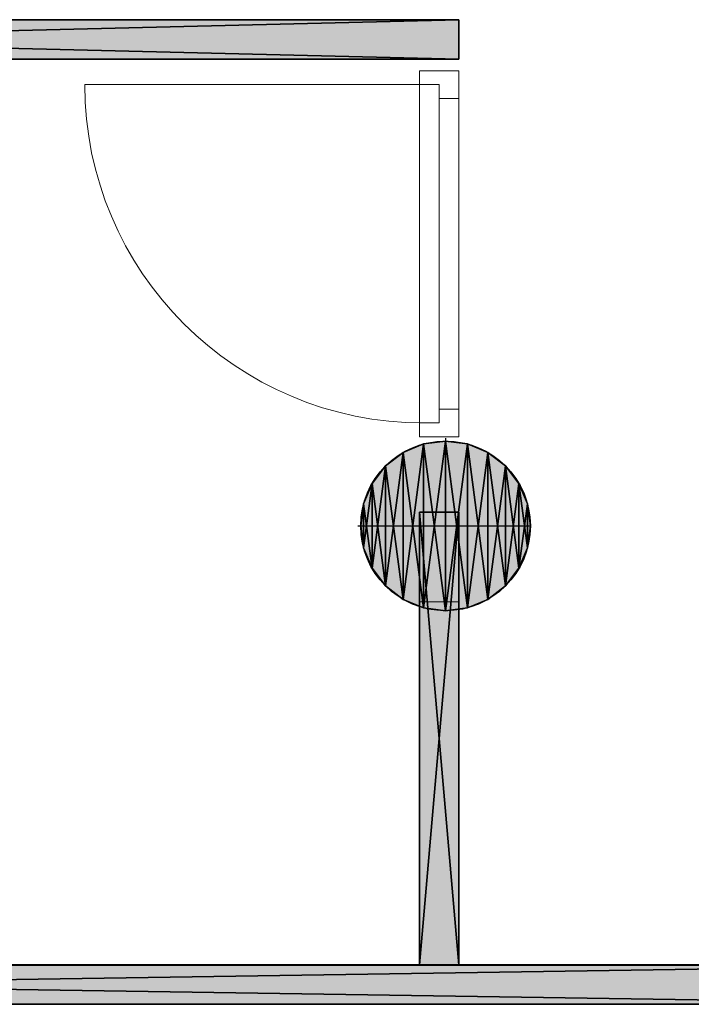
# Model space of a CAD drawing. Header units: inches. Extents: x 15 to 546804, y -66 to 267312.
# Tile 437 of 478: x 441402 to 443108, y 148806 to 151306. Entities that reach past the tile are written whole.
import ezdxf

# ---------------------------------------------------------------- set-up
doc = ezdxf.new("R2010")
doc.units = ezdxf.units.IN
doc.header["$MEASUREMENT"] = 0

msp = doc.modelspace()

# ---------------------------------------------------------------- hatches: boundary and pattern name
at = {"lineweight": 20}
h = msp.add_hatch(color=7, dxfattribs=at)
h.dxf.hatch_style = 1
h.paths.add_polyline_path([(438397.4, 151205.7), (442517.1, 151205.7), (442517.1, 151305.7), (438397.4, 151305.7)])
h = msp.add_hatch(color=7, dxfattribs=at)
h.dxf.hatch_style = 1
h.paths.add_polyline_path([(442483.5, 150235.8), (442483.5, 150020.4), (442698.9, 150020.4, 0.414214)])
h.paths.add_polyline_path([(442483.5, 150235.8, 0.414214), (442268.1, 150020.4), (442483.5, 150020.4)])
h.paths.add_polyline_path([(442483.5, 150020.4), (442268.1, 150020.4, 0.414214), (442483.5, 149804.9)])
h.paths.add_polyline_path([(442698.9, 150020.4), (442483.5, 150020.4), (442483.5, 149804.9, 0.414214)])
h = msp.add_hatch(color=7, dxfattribs=at)
h.dxf.hatch_style = 1
h.paths.add_polyline_path([(442417.1, 148905.7), (442517.1, 148905.7), (442517.1, 149827.7), (442417.1, 149827.7)])
h.paths.add_polyline_path([(439517.1, 150005.7), (440717.1, 150005.7), (440717.1, 150105.7), (439517.1, 150105.7)])
h = msp.add_hatch(color=7, dxfattribs=at)
h.dxf.hatch_style = 1
h.paths.add_polyline_path([(437267.1, 148805.7), (443846.6, 148805.7), (443846.6, 148904), (437267.1, 148904)])

# ---------------------------------------------------------------- linework, layer by layer
at = {"color": 7}
for p, q in [((442517.1, 151305.7, 300), (438397.4, 151305.7, 300)), ((442517.1, 151305.7, 3000), (438397.4, 151305.7, 3000)), ((442517.1, 151205.7, 300), (442517.1, 151305.7, 300)), ((442517.1, 151205.7, 3000), (442517.1, 151305.7, 3000)), ((442517.1, 151305.7, 300), (442517.1, 151305.7, 3000)), ((438397.4, 151205.7, 300), (442517.1, 151205.7, 300)), ((438397.4, 151205.7, 3000), (442517.1, 151205.7, 3000)), ((442517.1, 151205.7, 300), (442517.1, 151205.7, 3000)), ((442427.7, 150228.5, 0), (442427.7, 150228.5, 7000)), ((442483.5, 150243.4, 0), (442483.5, 150235.8, 0)), ((442483.5, 150235.8, 0), (442483.5, 150235.8, 7000)), ((442483.5, 150235.8, 0), (442483.5, 149804.9, 0)), ((442539.2, 150228.5, 0), (442539.2, 150228.5, 7000)), ((442375.8, 150206.9, 0), (442375.8, 150206.9, 7000)), ((442591.2, 150206.9, 0), (442591.2, 150206.9, 7000)), ((442331.2, 150172.7, 0), (442331.2, 150172.7, 7000)), ((442635.8, 150172.7, 0), (442635.8, 150172.7, 7000)), ((442296.9, 150128.1, 0), (442296.9, 150128.1, 7000)), ((442670.1, 150128.1, 0), (442670.1, 150128.1, 7000)), ((442275.4, 150076.1, 0), (442275.4, 150076.1, 7000)), ((442691.6, 150076.1, 0), (442691.6, 150076.1, 7000)), ((442417.1, 150055.7, 300), (442417.1, 148905.7, 300)), ((442517.1, 150055.7, 300), (442417.1, 150055.7, 300)), ((442517.1, 150055.7, 3000), (442417.1, 150055.7, 3000)), ((442417.1, 150055.7, 3000), (442417.1, 148905.7, 3000)), ((442417.1, 150055.7, 300), (442417.1, 150055.7, 3000)), ((442517.1, 148905.7, 300), (442517.1, 150055.7, 300)), ((442517.1, 148905.7, 3000), (442517.1, 150055.7, 3000)), ((442517.1, 150055.7, 300), (442517.1, 150055.7, 3000)), ((442260.5, 150020.4, 0), (442268.1, 150020.4, 0)), ((442268.1, 150020.4, 0), (442268.1, 150020.4, 7000)), ((442268.1, 150020.4, 0), (442698.9, 150020.4, 0)), ((442698.9, 150020.4, 0), (442698.9, 150020.4, 7000)), ((442275.4, 149964.6, 0), (442275.4, 149964.6, 7000)), ((442691.6, 149964.6, 0), (442691.6, 149964.6, 7000)), ((442296.9, 149912.7, 0), (442296.9, 149912.7, 7000)), ((442670.1, 149912.7, 0), (442670.1, 149912.7, 7000)), ((442331.2, 149868, 0), (442331.2, 149868, 7000)), ((442635.8, 149868, 0), (442635.8, 149868, 7000)), ((442375.8, 149833.8, 0), (442375.8, 149833.8, 7000)), ((442591.2, 149833.8, 0), (442591.2, 149833.8, 7000)), ((442427.7, 149812.3, 0), (442427.7, 149812.3, 7000)), ((442483.5, 149804.9, 0), (442483.5, 149804.9, 7000)), ((442539.2, 149812.3, 0), (442539.2, 149812.3, 7000)), ((443846.6, 148905.7, 300), (437267.1, 148905.7, 300)), ((443846.6, 148905.7, 3000), (437267.1, 148905.7, 3000)), ((442417.1, 148905.7, 300), (442517.1, 148905.7, 300)), ((442417.1, 148905.7, 3000), (442517.1, 148905.7, 3000)), ((442417.1, 148905.7, 300), (442417.1, 148905.7, 3000)), ((442517.1, 148905.7, 300), (442517.1, 148905.7, 3000)), ((437267.1, 148805.7, 300), (443846.6, 148805.7, 300)), ((437267.1, 148805.7, 3000), (443846.6, 148805.7, 3000))]:
    msp.add_line(p, q, dxfattribs=at)
at = {"color": 7, "lineweight": 20}
for p, q in [((442517.1, 151205.7, 3000), (442517.1, 151305.7, 3000)), ((438397.4, 151205.7, 3000), (442517.1, 151205.7, 3000)), ((442417.1, 151175.9, 300), (442417.1, 151140.9, 300)), ((442417.1, 150246.9, 2500), (442417.1, 151175.9, 2500)), ((442417.1, 151175.9, 2500), (442417.1, 151175.9, 300)), ((442517.1, 151175.9, 300), (442417.1, 151175.9, 300)), ((442517.1, 151175.9, 2500), (442417.1, 151175.9, 2500)), ((442517.1, 151175.9, 300), (442517.1, 151105.9, 300)), ((442517.1, 150246.9, 2500), (442517.1, 151175.9, 2500)), ((442517.1, 151175.9, 2500), (442517.1, 151175.9, 300)), ((442427.1, 151140.9, 300), (441568.1, 151140.9, 300)), ((442467.1, 151140.9, 300), (442417.1, 151140.9, 300)), ((442417.1, 151140.9, 2465), (442417.1, 151140.9, 300)), ((442417.1, 150281.9, 2465), (442417.1, 151140.9, 2465)), ((442467.1, 151140.9, 2465), (442417.1, 151140.9, 2465)), ((442427.1, 151140.9, 2465), (442427.1, 151140.9, 300)), ((442467.1, 151140.9, 2465), (442427.1, 151140.9, 2465)), ((442467.1, 151140.9, 300), (442427.1, 151140.9, 300)), ((442467.1, 151140.9, 2465), (442467.1, 151140.9, 300)), ((442467.1, 151105.9, 300), (442467.1, 151140.9, 300)), ((442467.1, 151105.9, 2465), (442467.1, 151140.9, 2465)), ((442467.1, 151140.9, 300), (442467.1, 150281.9, 300)), ((442467.1, 151140.9, 2465), (442467.1, 151140.9, 300)), ((442467.1, 150281.9, 2465), (442467.1, 151140.9, 2465)), ((442467.1, 151140.9, 300), (442467.1, 151086.1, 370.8)), ((442467.1, 151086.1, 2359.2), (442467.1, 151140.9, 2430)), ((442517.1, 151105.9, 300), (442467.1, 151105.9, 300)), ((442517.1, 151105.9, 2430), (442467.1, 151105.9, 2430)), ((442467.1, 151105.9, 2430), (442467.1, 151105.9, 300)), ((442467.1, 150316.9, 2430), (442467.1, 151105.9, 2430)), ((442467.1, 150316.9, 2465), (442467.1, 151105.9, 2465)), ((442467.1, 151105.9, 2430), (442467.1, 151105.9, 2465)), ((442517.1, 150316.9, 2430), (442517.1, 151105.9, 2430)), ((442517.1, 151105.9, 2430), (442517.1, 151105.9, 300)), ((442467.1, 150976.6, 2217.6), (442467.1, 151031.3, 2288.4)), ((442467.1, 151031.3, 441.6), (442467.1, 150976.6, 512.4)), ((442467.1, 150867, 2076), (442467.1, 150921.8, 2146.8)), ((442467.1, 150921.8, 583.2), (442467.1, 150867, 654)), ((442467.1, 150757.5, 1934.5), (442467.1, 150812.3, 2005.2)), ((442467.1, 150812.3, 724.8), (442467.1, 150757.5, 795.5)), ((442467.1, 150647.9, 1792.9), (442467.1, 150702.7, 1863.7)), ((442467.1, 150702.7, 866.3), (442467.1, 150647.9, 937.1)), ((442467.1, 150538.4, 1651.3), (442467.1, 150593.2, 1722.1)), ((442467.1, 150593.2, 1007.9), (442467.1, 150538.4, 1078.7)), ((442467.1, 150428.8, 1509.7), (442467.1, 150483.6, 1580.5)), ((442467.1, 150483.6, 1149.5), (442467.1, 150428.8, 1220.3)), ((442467.1, 150319.3, 1368.1), (442467.1, 150374.1, 1438.9)), ((442467.1, 150374.1, 1291.1), (442467.1, 150319.3, 1361.9)), ((442517.1, 150316.9, 2430), (442467.1, 150316.9, 2430)), ((442517.1, 150316.9, 300), (442467.1, 150316.9, 300)), ((442467.1, 150316.9, 300), (442467.1, 150316.9, 2430)), ((442467.1, 150316.9, 300), (442467.1, 150281.9, 300)), ((442467.1, 150316.9, 2465), (442467.1, 150281.9, 2465)), ((442467.1, 150316.9, 2430), (442467.1, 150316.9, 2465)), ((442517.1, 150316.9, 300), (442517.1, 150316.9, 2430)), ((442517.1, 150316.9, 300), (442517.1, 150246.9, 300)), ((442417.1, 150281.9, 300), (442417.1, 150246.9, 300)), ((442467.1, 150281.9, 300), (442417.1, 150281.9, 300)), ((442417.1, 150281.9, 300), (442417.1, 150281.9, 2465)), ((442467.1, 150281.9, 2465), (442417.1, 150281.9, 2465)), ((442427.1, 150281.9, 300), (442427.1, 150281.9, 2465)), ((442467.1, 150281.9, 2465), (442427.1, 150281.9, 2465)), ((442467.1, 150281.9, 300), (442427.1, 150281.9, 300)), ((442467.1, 150281.9, 300), (442467.1, 150281.9, 2465)), ((442467.1, 150281.9, 300), (442467.1, 150281.9, 2465)), ((442417.1, 150246.9, 300), (442417.1, 150246.9, 2500)), ((442517.1, 150246.9, 300), (442417.1, 150246.9, 300)), ((442517.1, 150246.9, 2500), (442417.1, 150246.9, 2500)), ((442517.1, 150246.9, 300), (442517.1, 150246.9, 2500)), ((442517.1, 149827.7, 300), (442417.1, 149827.7, 300)), ((442417.1, 149827.7, 300), (442417.1, 148905.7, 300)), ((442517.1, 148905.7, 300), (442517.1, 149827.7, 300)), ((443846.6, 148904, 300), (437267.1, 148904, 300)), ((442417.1, 148905.7, 300), (442517.1, 148905.7, 300)), ((437267.1, 148805.7, 300), (443846.6, 148805.7, 300))]:
    msp.add_line(p, q, dxfattribs=at)
at = {"color": 7}
for centre in [(442483.5, 150020.4, 7000), (442483.5, 150020.4, 0)]:
    msp.add_circle(centre, 215.4, dxfattribs=at)
at = {"color": 7, "lineweight": 20, "extrusion": (3.50386e-17, 8.36968e-17, -1)}
msp.add_ellipse((442427.1, 151140.9, 300), major_axis=(-859.5, 0), ratio=0.999391, start_param=4.712389, end_param=6.283185, dxfattribs=at)
at = {"color": 7, "lineweight": 20}
for points, invisible_edges in [([(450267.1, 156655.7, 300), (437267.1, 142255.7, 300), (437267.1, 156655.7, 300)], 1), ([(442517.1, 136807.1, 300), (450267.1, 156655.7, 300), (444817.1, 136807.1, 300)], 3), ([(442417.1, 151175.9, 300), (442517.1, 151175.9, 2500), (442517.1, 151175.9, 300)], 1), ([(442517.1, 151175.9, 2500), (442417.1, 151175.9, 300), (442417.1, 151175.9, 2500)], 1), ([(442417.1, 151140.9, 2465), (442417.1, 151175.9, 300), (442417.1, 151140.9, 300)], 1), ([(442417.1, 151175.9, 300), (442417.1, 151140.9, 2465), (442417.1, 151175.9, 2500)], 3), ([(442417.1, 151175.9, 2500), (442417.1, 151140.9, 2465), (442417.1, 150246.9, 2500)], 3), ([(442517.1, 151175.9, 2500), (442417.1, 150246.9, 2500), (442517.1, 150246.9, 2500)], 1), ([(442417.1, 150246.9, 2500), (442517.1, 151175.9, 2500), (442417.1, 151175.9, 2500)], 1), ([(442417.1, 151175.9, 300), (442467.1, 151140.9, 300), (442417.1, 151140.9, 300)], 1), ([(442517.1, 151175.9, 300), (442467.1, 151140.9, 300), (442417.1, 151175.9, 300)], 3), ([(442517.1, 151105.9, 300), (442467.1, 151140.9, 300), (442517.1, 151175.9, 300)], 3), ([(442517.1, 151175.9, 2500), (442517.1, 151105.9, 300), (442517.1, 151175.9, 300)], 1), ([(442517.1, 151105.9, 300), (442517.1, 151175.9, 2500), (442517.1, 151105.9, 2430)], 3), ([(442517.1, 151105.9, 2430), (442517.1, 151175.9, 2500), (442517.1, 150316.9, 2430)], 3), ([(442517.1, 150246.9, 2500), (442517.1, 150316.9, 2430), (442517.1, 151175.9, 2500)], 3), ([(442467.1, 151140.9, 2465), (442417.1, 151140.9, 300), (442467.1, 151140.9, 300)], 1), ([(442417.1, 151140.9, 300), (442467.1, 151140.9, 2465), (442417.1, 151140.9, 2465)], 1), ([(442417.1, 150281.9, 2465), (442417.1, 150246.9, 2500), (442417.1, 151140.9, 2465)], 3), ([(442417.1, 151140.9, 2465), (442467.1, 150281.9, 2465), (442417.1, 150281.9, 2465)], 1), ([(442467.1, 150281.9, 2465), (442417.1, 151140.9, 2465), (442467.1, 150316.9, 2465)], 3), ([(442467.1, 150316.9, 2465), (442417.1, 151140.9, 2465), (442467.1, 151105.9, 2465)], 3), ([(442467.1, 151105.9, 2465), (442417.1, 151140.9, 2465), (442467.1, 151140.9, 2465)], 1), ([(442427.1, 151140.9, 300), (442467.1, 151140.9, 2465), (442467.1, 151140.9, 300)], 1), ([(442467.1, 151140.9, 2465), (442427.1, 151140.9, 300), (442427.1, 151140.9, 2465)], 1), ([(442467.1, 151140.9, 2465), (442467.1, 150281.9, 300), (442467.1, 151140.9, 300)], 1), ([(442467.1, 150281.9, 300), (442467.1, 151140.9, 2465), (442467.1, 150281.9, 2465)], 1), ([(442467.1, 151105.9, 2430), (442467.1, 151140.9, 300), (442467.1, 151105.9, 300)], 1), ([(442467.1, 151140.9, 300), (442467.1, 151105.9, 2430), (442467.1, 151140.9, 2465)], 3), ([(442467.1, 151140.9, 2465), (442467.1, 151105.9, 2430), (442467.1, 151105.9, 2465)], 1), ([(442467.1, 151140.9, 300), (442517.1, 151105.9, 300), (442467.1, 151105.9, 300)], 1), ([(442517.1, 151105.9, 2430), (442467.1, 151105.9, 300), (442517.1, 151105.9, 300)], 1), ([(442467.1, 151105.9, 300), (442517.1, 151105.9, 2430), (442467.1, 151105.9, 2430)], 1), ([(442467.1, 150316.9, 2465), (442467.1, 151105.9, 2430), (442467.1, 150316.9, 2430)], 1), ([(442467.1, 151105.9, 2430), (442467.1, 150316.9, 2465), (442467.1, 151105.9, 2465)], 1), ([(442467.1, 151105.9, 2430), (442517.1, 150316.9, 2430), (442467.1, 150316.9, 2430)], 1), ([(442517.1, 150316.9, 2430), (442467.1, 151105.9, 2430), (442517.1, 151105.9, 2430)], 1), ([(442467.1, 150316.9, 300), (442517.1, 150316.9, 2430), (442517.1, 150316.9, 300)], 1), ([(442517.1, 150316.9, 2430), (442467.1, 150316.9, 300), (442467.1, 150316.9, 2430)], 1), ([(442467.1, 150281.9, 2465), (442467.1, 150316.9, 300), (442467.1, 150281.9, 300)], 1), ([(442467.1, 150316.9, 300), (442467.1, 150281.9, 2465), (442467.1, 150316.9, 2430)], 3), ([(442467.1, 150316.9, 2430), (442467.1, 150281.9, 2465), (442467.1, 150316.9, 2465)], 1), ([(442517.1, 150246.9, 300), (442467.1, 150281.9, 300), (442517.1, 150316.9, 300)], 3), ([(442517.1, 150316.9, 300), (442467.1, 150281.9, 300), (442467.1, 150316.9, 300)], 1), ([(442517.1, 150316.9, 2430), (442517.1, 150246.9, 300), (442517.1, 150316.9, 300)], 1), ([(442517.1, 150246.9, 300), (442517.1, 150316.9, 2430), (442517.1, 150246.9, 2500)], 3), ([(442417.1, 150281.9, 300), (442467.1, 150281.9, 2465), (442467.1, 150281.9, 300)], 1), ([(442467.1, 150281.9, 2465), (442417.1, 150281.9, 300), (442417.1, 150281.9, 2465)], 1), ([(442417.1, 150246.9, 2500), (442417.1, 150281.9, 300), (442417.1, 150246.9, 300)], 1), ([(442417.1, 150281.9, 300), (442417.1, 150246.9, 2500), (442417.1, 150281.9, 2465)], 3), ([(442417.1, 150281.9, 300), (442517.1, 150246.9, 300), (442417.1, 150246.9, 300)], 1), ([(442517.1, 150246.9, 300), (442417.1, 150281.9, 300), (442467.1, 150281.9, 300)], 13), ([(442427.1, 150281.9, 2465), (442467.1, 150281.9, 300), (442467.1, 150281.9, 2465)], 1), ([(442467.1, 150281.9, 300), (442427.1, 150281.9, 2465), (442427.1, 150281.9, 300)], 1), ([(442517.1, 150246.9, 2500), (442417.1, 150246.9, 300), (442517.1, 150246.9, 300)], 1), ([(442417.1, 150246.9, 300), (442517.1, 150246.9, 2500), (442417.1, 150246.9, 2500)], 1)]:
    msp.add_3dface(points, dxfattribs=dict(at, invisible_edges=invisible_edges))

# ---------------------------------------------------------------- meshes
at = {"color": 7}
mesh = msp.add_polyface(dxfattribs=at)
corners = [(438397.4, 151205.7, 300), (442517.1, 151305.7, 300), (442517.1, 151205.7, 300), (438397.4, 151305.7, 300)]
mesh.append_faces([[corners[k] for k in face] for face in [(0, 1, 2), (1, 0, 3)]], dxfattribs={"vtx0": -1, "color": 7})
mesh = msp.add_polyface(dxfattribs=at)
corners = [(438397.4, 151305.7, 3000), (442517.1, 151205.7, 3000), (442517.1, 151305.7, 3000), (438397.4, 151205.7, 3000)]
mesh.append_faces([[corners[k] for k in face] for face in [(0, 1, 2), (1, 0, 3)]], dxfattribs={"vtx0": -1, "color": 7})
mesh = msp.add_polyface(dxfattribs=at)
corners = [(438397.4, 151305.7, 3000), (442517.1, 151305.7, 300), (438397.4, 151305.7, 300), (442517.1, 151305.7, 3000)]
mesh.append_faces([[corners[k] for k in face] for face in [(0, 1, 2), (1, 0, 3)]], dxfattribs={"vtx0": -1, "color": 7})
mesh = msp.add_polyface(dxfattribs=at)
corners = [(442517.1, 151205.7, 3000), (442517.1, 151305.7, 300), (442517.1, 151305.7, 3000), (442517.1, 151205.7, 300)]
mesh.append_faces([[corners[k] for k in face] for face in [(0, 1, 2), (1, 0, 3)]], dxfattribs={"vtx0": -1, "color": 7})
mesh = msp.add_polyface(dxfattribs=at)
corners = [(442517.1, 151205.7, 300), (438397.4, 151205.7, 3000), (438397.4, 151205.7, 300), (442517.1, 151205.7, 3000)]
mesh.append_faces([[corners[k] for k in face] for face in [(0, 1, 2), (1, 0, 3)]], dxfattribs={"vtx0": -1, "color": 7})
mesh = msp.add_polyface(dxfattribs=at)
corners = [(442275.4, 149964.6, 7000), (442275.4, 150076.1, 7000), (442268.1, 150020.4, 7000), (442296.9, 149912.7, 7000), (442296.9, 150128.1, 7000), (442331.2, 149868, 7000), (442331.2, 150172.7, 7000), (442375.8, 149833.8, 7000), (442375.8, 150206.9, 7000), (442427.7, 149812.3, 7000), (442427.7, 150228.5, 7000), (442483.5, 149804.9, 7000), (442483.5, 150235.8, 7000), (442539.2, 149812.3, 7000), (442539.2, 150228.5, 7000), (442591.2, 149833.8, 7000), (442591.2, 150206.9, 7000), (442635.8, 149868, 7000), (442635.8, 150172.7, 7000), (442670.1, 149912.7, 7000), (442670.1, 150128.1, 7000), (442691.6, 149964.6, 7000), (442691.6, 150076.1, 7000), (442698.9, 150020.4, 7000)]
mesh.append_faces([[corners[k] for k in face] for face in [(0, 1, 2), (22, 21, 23)]], dxfattribs={"vtx0": -1, "color": 7})
mesh.append_faces([[corners[k] for k in face] for face in [(1, 3, 4), (4, 5, 6), (6, 7, 8), (8, 9, 10), (10, 11, 12), (12, 13, 14), (14, 15, 16), (16, 17, 18), (18, 19, 20), (20, 21, 22)]], dxfattribs={"vtx0": -1, "vtx1": -1, "color": 7})
mesh.append_faces([[corners[k] for k in face] for face in [(1, 0, 3), (4, 3, 5), (6, 5, 7), (8, 7, 9), (10, 9, 11), (12, 11, 13), (14, 13, 15), (16, 15, 17), (18, 17, 19), (20, 19, 21)]], dxfattribs={"vtx0": -1, "vtx2": -1, "color": 7})
mesh = msp.add_polyface(dxfattribs=at)
corners = [(442275.4, 150076.1, 0), (442275.4, 149964.6, 0), (442268.1, 150020.4, 0), (442296.9, 150128.1, 0), (442296.9, 149912.7, 0), (442331.2, 150172.7, 0), (442331.2, 149868, 0), (442375.8, 150206.9, 0), (442375.8, 149833.8, 0), (442427.7, 150228.5, 0), (442427.7, 149812.3, 0), (442483.5, 150235.8, 0), (442483.5, 149804.9, 0), (442539.2, 150228.5, 0), (442539.2, 149812.3, 0), (442591.2, 150206.9, 0), (442591.2, 149833.8, 0), (442635.8, 150172.7, 0), (442635.8, 149868, 0), (442670.1, 150128.1, 0), (442670.1, 149912.7, 0), (442691.6, 150076.1, 0), (442691.6, 149964.6, 0), (442698.9, 150020.4, 0)]
mesh.append_faces([[corners[k] for k in face] for face in [(0, 1, 2), (22, 21, 23)]], dxfattribs={"vtx0": -1, "color": 7})
mesh.append_faces([[corners[k] for k in face] for face in [(1, 3, 4), (4, 5, 6), (6, 7, 8), (8, 9, 10), (10, 11, 12), (12, 13, 14), (14, 15, 16), (16, 17, 18), (18, 19, 20), (20, 21, 22)]], dxfattribs={"vtx0": -1, "vtx1": -1, "color": 7})
mesh.append_faces([[corners[k] for k in face] for face in [(1, 0, 3), (4, 3, 5), (6, 5, 7), (8, 7, 9), (10, 9, 11), (12, 11, 13), (14, 13, 15), (16, 15, 17), (18, 17, 19), (20, 19, 21)]], dxfattribs={"vtx0": -1, "vtx2": -1, "color": 7})
mesh = msp.add_polyface(dxfattribs=at)
corners = [(442375.8, 150206.9, 7000), (442427.7, 150228.5, 0), (442375.8, 150206.9, 0), (442427.7, 150228.5, 7000)]
mesh.append_faces([[corners[k] for k in face] for face in [(0, 1, 2), (1, 0, 3)]], dxfattribs={"vtx0": -1, "color": 7})
mesh = msp.add_polyface(dxfattribs=at)
corners = [(442427.7, 150228.5, 7000), (442483.5, 150235.8, 0), (442427.7, 150228.5, 0), (442483.5, 150235.8, 7000)]
mesh.append_faces([[corners[k] for k in face] for face in [(0, 1, 2), (1, 0, 3)]], dxfattribs={"vtx0": -1, "color": 7})
mesh = msp.add_polyface(dxfattribs=at)
corners = [(442483.5, 150235.8, 7000), (442539.2, 150228.5, 0), (442483.5, 150235.8, 0), (442539.2, 150228.5, 7000)]
mesh.append_faces([[corners[k] for k in face] for face in [(0, 1, 2), (1, 0, 3)]], dxfattribs={"vtx0": -1, "color": 7})
mesh = msp.add_polyface(dxfattribs=at)
corners = [(442539.2, 150228.5, 7000), (442591.2, 150206.9, 0), (442539.2, 150228.5, 0), (442591.2, 150206.9, 7000)]
mesh.append_faces([[corners[k] for k in face] for face in [(0, 1, 2), (1, 0, 3)]], dxfattribs={"vtx0": -1, "color": 7})
mesh = msp.add_polyface(dxfattribs=at)
corners = [(442331.2, 150172.7, 7000), (442375.8, 150206.9, 0), (442331.2, 150172.7, 0), (442375.8, 150206.9, 7000)]
mesh.append_faces([[corners[k] for k in face] for face in [(0, 1, 2), (1, 0, 3)]], dxfattribs={"vtx0": -1, "color": 7})
mesh = msp.add_polyface(dxfattribs=at)
corners = [(442591.2, 150206.9, 7000), (442635.8, 150172.7, 0), (442591.2, 150206.9, 0), (442635.8, 150172.7, 7000)]
mesh.append_faces([[corners[k] for k in face] for face in [(0, 1, 2), (1, 0, 3)]], dxfattribs={"vtx0": -1, "color": 7})
mesh = msp.add_polyface(dxfattribs=at)
corners = [(442331.2, 150172.7, 7000), (442296.9, 150128.1, 0), (442296.9, 150128.1, 7000), (442331.2, 150172.7, 0)]
mesh.append_faces([[corners[k] for k in face] for face in [(0, 1, 2), (1, 0, 3)]], dxfattribs={"vtx0": -1, "color": 7})
mesh = msp.add_polyface(dxfattribs=at)
corners = [(442635.8, 150172.7, 0), (442670.1, 150128.1, 7000), (442670.1, 150128.1, 0), (442635.8, 150172.7, 7000)]
mesh.append_faces([[corners[k] for k in face] for face in [(0, 1, 2), (1, 0, 3)]], dxfattribs={"vtx0": -1, "color": 7})
mesh = msp.add_polyface(dxfattribs=at)
corners = [(442296.9, 150128.1, 7000), (442275.4, 150076.1, 0), (442275.4, 150076.1, 7000), (442296.9, 150128.1, 0)]
mesh.append_faces([[corners[k] for k in face] for face in [(0, 1, 2), (1, 0, 3)]], dxfattribs={"vtx0": -1, "color": 7})
mesh = msp.add_polyface(dxfattribs=at)
corners = [(442670.1, 150128.1, 0), (442691.6, 150076.1, 7000), (442691.6, 150076.1, 0), (442670.1, 150128.1, 7000)]
mesh.append_faces([[corners[k] for k in face] for face in [(0, 1, 2), (1, 0, 3)]], dxfattribs={"vtx0": -1, "color": 7})
mesh = msp.add_polyface(dxfattribs=at)
corners = [(442275.4, 150076.1, 7000), (442268.1, 150020.4, 0), (442268.1, 150020.4, 7000), (442275.4, 150076.1, 0)]
mesh.append_faces([[corners[k] for k in face] for face in [(0, 1, 2), (1, 0, 3)]], dxfattribs={"vtx0": -1, "color": 7})
mesh = msp.add_polyface(dxfattribs=at)
corners = [(442691.6, 150076.1, 0), (442698.9, 150020.4, 7000), (442698.9, 150020.4, 0), (442691.6, 150076.1, 7000)]
mesh.append_faces([[corners[k] for k in face] for face in [(0, 1, 2), (1, 0, 3)]], dxfattribs={"vtx0": -1, "color": 7})
mesh = msp.add_polyface(dxfattribs=at)
corners = [(442417.1, 150055.7, 300), (442517.1, 148905.7, 300), (442417.1, 148905.7, 300), (442517.1, 150055.7, 300)]
mesh.append_faces([[corners[k] for k in face] for face in [(0, 1, 2), (1, 0, 3)]], dxfattribs={"vtx0": -1, "color": 7})
mesh = msp.add_polyface(dxfattribs=at)
corners = [(442517.1, 150055.7, 3000), (442417.1, 148905.7, 3000), (442517.1, 148905.7, 3000), (442417.1, 150055.7, 3000)]
mesh.append_faces([[corners[k] for k in face] for face in [(0, 1, 2), (1, 0, 3)]], dxfattribs={"vtx0": -1, "color": 7})
mesh = msp.add_polyface(dxfattribs=at)
corners = [(442417.1, 150055.7, 300), (442517.1, 150055.7, 3000), (442517.1, 150055.7, 300), (442417.1, 150055.7, 3000)]
mesh.append_faces([[corners[k] for k in face] for face in [(0, 1, 2), (1, 0, 3)]], dxfattribs={"vtx0": -1, "color": 7})
mesh = msp.add_polyface(dxfattribs=at)
corners = [(442417.1, 148905.7, 300), (442417.1, 150055.7, 3000), (442417.1, 150055.7, 300), (442417.1, 148905.7, 3000)]
mesh.append_faces([[corners[k] for k in face] for face in [(0, 1, 2), (1, 0, 3)]], dxfattribs={"vtx0": -1, "color": 7})
mesh = msp.add_polyface(dxfattribs=at)
corners = [(442517.1, 150055.7, 3000), (442517.1, 148905.7, 300), (442517.1, 150055.7, 300), (442517.1, 148905.7, 3000)]
mesh.append_faces([[corners[k] for k in face] for face in [(0, 1, 2), (1, 0, 3)]], dxfattribs={"vtx0": -1, "color": 7})
mesh = msp.add_polyface(dxfattribs=at)
corners = [(442268.1, 150020.4, 7000), (442275.4, 149964.6, 0), (442275.4, 149964.6, 7000), (442268.1, 150020.4, 0)]
mesh.append_faces([[corners[k] for k in face] for face in [(0, 1, 2), (1, 0, 3)]], dxfattribs={"vtx0": -1, "color": 7})
mesh = msp.add_polyface(dxfattribs=at)
corners = [(442698.9, 150020.4, 0), (442691.6, 149964.6, 7000), (442691.6, 149964.6, 0), (442698.9, 150020.4, 7000)]
mesh.append_faces([[corners[k] for k in face] for face in [(0, 1, 2), (1, 0, 3)]], dxfattribs={"vtx0": -1, "color": 7})
mesh = msp.add_polyface(dxfattribs=at)
corners = [(442275.4, 149964.6, 7000), (442296.9, 149912.7, 0), (442296.9, 149912.7, 7000), (442275.4, 149964.6, 0)]
mesh.append_faces([[corners[k] for k in face] for face in [(0, 1, 2), (1, 0, 3)]], dxfattribs={"vtx0": -1, "color": 7})
mesh = msp.add_polyface(dxfattribs=at)
corners = [(442691.6, 149964.6, 0), (442670.1, 149912.7, 7000), (442670.1, 149912.7, 0), (442691.6, 149964.6, 7000)]
mesh.append_faces([[corners[k] for k in face] for face in [(0, 1, 2), (1, 0, 3)]], dxfattribs={"vtx0": -1, "color": 7})
mesh = msp.add_polyface(dxfattribs=at)
corners = [(442296.9, 149912.7, 7000), (442331.2, 149868, 0), (442331.2, 149868, 7000), (442296.9, 149912.7, 0)]
mesh.append_faces([[corners[k] for k in face] for face in [(0, 1, 2), (1, 0, 3)]], dxfattribs={"vtx0": -1, "color": 7})
mesh = msp.add_polyface(dxfattribs=at)
corners = [(442670.1, 149912.7, 0), (442635.8, 149868, 7000), (442635.8, 149868, 0), (442670.1, 149912.7, 7000)]
mesh.append_faces([[corners[k] for k in face] for face in [(0, 1, 2), (1, 0, 3)]], dxfattribs={"vtx0": -1, "color": 7})
mesh = msp.add_polyface(dxfattribs=at)
corners = [(442375.8, 149833.8, 7000), (442331.2, 149868, 0), (442375.8, 149833.8, 0), (442331.2, 149868, 7000)]
mesh.append_faces([[corners[k] for k in face] for face in [(0, 1, 2), (1, 0, 3)]], dxfattribs={"vtx0": -1, "color": 7})
mesh = msp.add_polyface(dxfattribs=at)
corners = [(442635.8, 149868, 7000), (442591.2, 149833.8, 0), (442635.8, 149868, 0), (442591.2, 149833.8, 7000)]
mesh.append_faces([[corners[k] for k in face] for face in [(0, 1, 2), (1, 0, 3)]], dxfattribs={"vtx0": -1, "color": 7})
mesh = msp.add_polyface(dxfattribs=at)
corners = [(442427.7, 149812.3, 7000), (442375.8, 149833.8, 0), (442427.7, 149812.3, 0), (442375.8, 149833.8, 7000)]
mesh.append_faces([[corners[k] for k in face] for face in [(0, 1, 2), (1, 0, 3)]], dxfattribs={"vtx0": -1, "color": 7})
mesh = msp.add_polyface(dxfattribs=at)
corners = [(442591.2, 149833.8, 7000), (442539.2, 149812.3, 0), (442591.2, 149833.8, 0), (442539.2, 149812.3, 7000)]
mesh.append_faces([[corners[k] for k in face] for face in [(0, 1, 2), (1, 0, 3)]], dxfattribs={"vtx0": -1, "color": 7})
mesh = msp.add_polyface(dxfattribs=at)
corners = [(442483.5, 149804.9, 7000), (442427.7, 149812.3, 0), (442483.5, 149804.9, 0), (442427.7, 149812.3, 7000)]
mesh.append_faces([[corners[k] for k in face] for face in [(0, 1, 2), (1, 0, 3)]], dxfattribs={"vtx0": -1, "color": 7})
mesh = msp.add_polyface(dxfattribs=at)
corners = [(442539.2, 149812.3, 7000), (442483.5, 149804.9, 0), (442539.2, 149812.3, 0), (442483.5, 149804.9, 7000)]
mesh.append_faces([[corners[k] for k in face] for face in [(0, 1, 2), (1, 0, 3)]], dxfattribs={"vtx0": -1, "color": 7})
mesh = msp.add_polyface(dxfattribs=at)
corners = [(443846.6, 148905.7, 300), (437267.1, 148805.7, 300), (437267.1, 148905.7, 300), (443846.6, 148805.7, 300)]
mesh.append_faces([[corners[k] for k in face] for face in [(0, 1, 2), (1, 0, 3)]], dxfattribs={"vtx0": -1, "color": 7})
mesh = msp.add_polyface(dxfattribs=at)
corners = [(443846.6, 148805.7, 3000), (437267.1, 148905.7, 3000), (437267.1, 148805.7, 3000), (443846.6, 148905.7, 3000)]
mesh.append_faces([[corners[k] for k in face] for face in [(0, 1, 2), (1, 0, 3)]], dxfattribs={"vtx0": -1, "color": 7})
mesh = msp.add_polyface(dxfattribs=at)
corners = [(437267.1, 148905.7, 300), (443846.6, 148905.7, 3000), (443846.6, 148905.7, 300), (437267.1, 148905.7, 3000)]
mesh.append_faces([[corners[k] for k in face] for face in [(0, 1, 2), (1, 0, 3)]], dxfattribs={"vtx0": -1, "color": 7})
mesh = msp.add_polyface(dxfattribs=at)
corners = [(442417.1, 148905.7, 3000), (442517.1, 148905.7, 300), (442517.1, 148905.7, 3000), (442417.1, 148905.7, 300)]
mesh.append_faces([[corners[k] for k in face] for face in [(0, 1, 2), (1, 0, 3)]], dxfattribs={"vtx0": -1, "color": 7})
mesh = msp.add_polyface(dxfattribs=at)
corners = [(443846.6, 148805.7, 3000), (437267.1, 148805.7, 300), (443846.6, 148805.7, 300), (437267.1, 148805.7, 3000)]
mesh.append_faces([[corners[k] for k in face] for face in [(0, 1, 2), (1, 0, 3)]], dxfattribs={"vtx0": -1, "color": 7})

doc.saveas('drawing.dxf')
